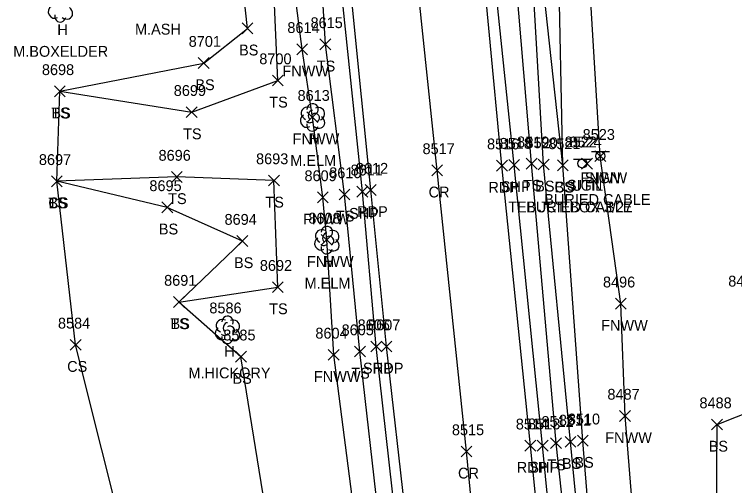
# Model space of a CAD drawing. Extents: x 1439173 to 1457902, y 641926 to 659889.
# Drawn here: x 1448287 to 1448419.9, y 645632.4 to 645719.4 of the extents above; entities that cross this region are included whole.
import ezdxf

# ---------------------------------------------------------------- set-up
doc = ezdxf.new("R2010")
doc.units = 0
for name, color, linetype in [('L_A', 7, 'Continuous'), ('L_C', 7, 'Continuous'), ('L_I', 7, 'Continuous'), ('L_TIC', 7, 'Continuous'), ('LELB', 7, 'Continuous'), ('LFNC', 7, 'Continuous'), ('LTD', 7, 'Continuous'), ('P_A', 7, 'Continuous'), ('P_I', 7, 'Continuous'), ('P_TIC', 7, 'Continuous'), ('PET', 7, 'Continuous'), ('PRC', 7, 'Continuous'), ('PSP', 7, 'Continuous'), ('S_A', 7, 'Continuous'), ('S_C', 7, 'Continuous'), ('S_I', 7, 'Continuous'), ('SSGN', 7, 'Continuous'), ('U_A', 7, 'Continuous'), ('U_C', 7, 'Continuous'), ('U_I', 7, 'Continuous'), ('UDEFAULT', 7, 'Continuous')]:
    doc.layers.add(name, color=color, linetype=linetype)

msp = doc.modelspace()

# ---------------------------------------------------------------- linework, layer by layer
at = {"layer": 'L_TIC'}
for points in [[(1448329.01, 645715.85), (1448331.01, 645717.85)], [(1448331.01, 645715.85), (1448329.01, 645717.85)], [(1448343.39, 645712.89), (1448345.39, 645714.89)], [(1448345.39, 645712.89), (1448343.39, 645714.89)], [(1448339.11, 645711.99), (1448341.11, 645713.99)], [(1448341.11, 645711.99), (1448339.11, 645713.99)], [(1448320.93, 645709.44), (1448322.93, 645711.44)], [(1448322.93, 645709.44), (1448320.93, 645711.44)], [(1448334.62, 645706.23), (1448336.62, 645708.23)], [(1448336.62, 645706.23), (1448334.62, 645708.23)], [(1448294.37, 645704.22), (1448296.37, 645706.22)], [(1448296.37, 645704.22), (1448294.37, 645706.22)], [(1448294.37, 645704.22), (1448296.37, 645706.22)], [(1448296.37, 645704.22), (1448294.37, 645706.22)], [(1448318.71, 645700.37), (1448320.71, 645702.37)], [(1448320.71, 645700.37), (1448318.71, 645702.37)], [(1448340.99, 645699.46), (1448342.99, 645701.46)], [(1448342.99, 645699.46), (1448340.99, 645701.46)], [(1448394.14, 645692.25), (1448396.14, 645694.25)], [(1448396.14, 645692.25), (1448394.14, 645694.25)], [(1448381.46, 645690.87), (1448383.46, 645692.87)], [(1448383.46, 645690.87), (1448381.46, 645692.87)], [(1448383.68, 645690.72), (1448385.68, 645692.72)], [(1448385.68, 645690.72), (1448383.68, 645692.72)], [(1448387.23, 645690.54), (1448389.23, 645692.54)], [(1448389.23, 645690.54), (1448387.23, 645692.54)], [(1448387.23, 645690.54), (1448389.23, 645692.54)], [(1448389.23, 645690.54), (1448387.23, 645692.54)], [(1448315.95, 645688.4), (1448317.95, 645690.4)], [(1448317.95, 645688.4), (1448315.95, 645690.4)], [(1448293.81, 645687.61), (1448295.81, 645689.61)], [(1448295.81, 645687.61), (1448293.81, 645689.61)], [(1448293.81, 645687.61), (1448295.81, 645689.61)], [(1448295.81, 645687.61), (1448293.81, 645689.61)], [(1448293.81, 645687.61), (1448295.81, 645689.61)], [(1448295.81, 645687.61), (1448293.81, 645689.61)], [(1448333.9, 645687.76), (1448335.9, 645689.76)], [(1448335.9, 645687.76), (1448333.9, 645689.76)], [(1448342.93, 645684.63), (1448344.93, 645686.63)], [(1448344.93, 645684.63), (1448342.93, 645686.63)], [(1448346.93, 645685.18), (1448348.93, 645687.18)], [(1448348.93, 645685.18), (1448346.93, 645687.18)], [(1448314.21, 645682.79), (1448316.21, 645684.79)], [(1448316.21, 645682.79), (1448314.21, 645684.79)], [(1448328.07, 645676.57), (1448330.07, 645678.57)], [(1448330.07, 645676.57), (1448328.07, 645678.57)], [(1448343.63, 645676.79), (1448345.63, 645678.79)], [(1448345.63, 645676.79), (1448343.63, 645678.79)], [(1448334.6, 645668.06), (1448336.6, 645670.06)], [(1448336.6, 645668.06), (1448334.6, 645670.06)], [(1448316.36, 645665.31), (1448318.36, 645667.31)], [(1448318.36, 645665.31), (1448316.36, 645667.31)], [(1448316.36, 645665.31), (1448318.36, 645667.31)], [(1448318.36, 645665.31), (1448316.36, 645667.31)], [(1448397.94, 645665), (1448399.94, 645667)], [(1448399.94, 645665), (1448397.94, 645667)], [(1448297.28, 645657.41), (1448299.28, 645659.41)], [(1448299.28, 645657.41), (1448297.28, 645659.41)], [(1448327.8, 645655.21), (1448329.8, 645657.21)], [(1448329.8, 645655.21), (1448327.8, 645657.21)], [(1448344.93, 645655.55), (1448346.93, 645657.55)], [(1448346.93, 645655.55), (1448344.93, 645657.55)], [(1448349.77, 645656.17), (1448351.77, 645658.17)], [(1448351.77, 645656.17), (1448349.77, 645658.17)], [(1448398.71, 645644.27), (1448400.71, 645646.27)], [(1448400.71, 645644.27), (1448398.71, 645646.27)], [(1448415.69, 645642.68), (1448417.69, 645644.68)], [(1448417.69, 645642.68), (1448415.69, 645644.68)], [(1448385.96, 645639.23), (1448387.96, 645641.23)], [(1448387.96, 645639.23), (1448385.96, 645641.23)], [(1448388.62, 645639.48), (1448390.62, 645641.48)], [(1448390.62, 645639.48), (1448388.62, 645641.48)], [(1448390.92, 645639.7), (1448392.92, 645641.7)], [(1448392.92, 645639.7), (1448390.92, 645641.7)]]:
    msp.add_lwpolyline(points, dxfattribs=at)
at = {"layer": 'LELB'}
for points in [[(1448410.33, 645213.44), (1448402.27, 645258.19), (1448399.36, 645272.36), (1448392.8, 645314.92), (1448385.07, 645365.3), (1448380.5, 645404.06), (1448377.54, 645422.2), (1448372.05, 645464.88), (1448368.58, 645502.26), (1448364, 645532.71), (1448358.67, 645579.24), (1448354.36, 645625.18), (1448350.77, 645657.17), (1448347.93, 645686.18), (1448344.39, 645713.89), (1448343.18, 645734.53), (1448337.95, 645782.1), (1448332.15, 645838.85), (1448327.4, 645886.44), (1448322.84, 645936.93), (1448319.75, 645969.88), (1448314.6, 646019.57), (1448310.3, 646060.99), (1448309.1, 646066.32)], [(1448339.89, 645520.89), (1448339.92, 645578.11), (1448333.87, 645624.59), (1448328.8, 645656.21), (1448317.36, 645666.31), (1448329.07, 645677.57), (1448315.21, 645683.79), (1448294.81, 645688.61), (1448295.37, 645705.22), (1448321.93, 645710.44), (1448330.01, 645716.85), (1448328.68, 645729.34), (1448327.94, 645753.22), (1448321.76, 645792.82), (1448323.51, 645829.69), (1448322.34, 645839.12), (1448317.75, 645874.06), (1448316.24, 645881.04), (1448311.47, 645911.46), (1448307.56, 645942.57)], [(1448405.75, 645492.25), (1448401.29, 645509.86), (1448397.55, 645536.24), (1448395.04, 645565.43), (1448390.82, 645605.16), (1448386.96, 645640.23), (1448382.46, 645691.87), (1448378.2, 645742.37), (1448373.3, 645784.08), (1448367.48, 645837.06), (1448362.7, 645887.98), (1448357.78, 645935.33)], [(1448412.77, 645435.45), (1448410.01, 645448.83), (1448407.82, 645469.28), (1448405.75, 645492.25), (1448403.36, 645510.08), (1448399.67, 645536.29), (1448396.72, 645565.18), (1448393.06, 645605.09), (1448389.62, 645640.48), (1448384.68, 645691.72), (1448381.69, 645742.83), (1448376.05, 645783.94), (1448369.5, 645836.29), (1448364.45, 645888.25), (1448360.02, 645935.41)], [(1448403.36, 645510.08), (1448401.75, 645536.42), (1448399.06, 645565.21), (1448394.76, 645605.53), (1448391.92, 645640.7), (1448388.23, 645691.54), (1448383.69, 645733.41), (1448383.38, 645743.17), (1448378.66, 645784.47), (1448371.77, 645836.33), (1448366.28, 645888.78), (1448363.29, 645935.65)], [(1448406.65, 645553.07), (1448413.88, 645573.37), (1448416.45, 645609.69), (1448416.69, 645643.68), (1448431.28, 645649.5), (1448456.82, 645674.35), (1448466.81, 645700.96), (1448467.19, 645730.29), (1448471.42, 645758.01)], [(1448388.23, 645691.54), (1448387.41, 645730.47), (1448392.68, 645733.91)], [(1448295.37, 645705.22), (1448319.71, 645701.37), (1448335.62, 645707.23), (1448334.65, 645729.69)], [(1448317.36, 645666.31), (1448335.6, 645669.06), (1448334.9, 645688.76), (1448316.95, 645689.4), (1448294.81, 645688.61)], [(1448396.33, 645152.61), (1448370.6, 645148.13), (1448370.49, 645190.37), (1448357.56, 645241.66), (1448352.71, 645292.86), (1448342.42, 645338.3), (1448336.92, 645366.29), (1448333.84, 645401.38), (1448329.08, 645425.03), (1448327.96, 645468.61), (1448321.99, 645519.59), (1448309.26, 645574.04), (1448307.99, 645619.62), (1448298.28, 645658.41), (1448294.81, 645688.61)]]:
    msp.add_lwpolyline(points, dxfattribs=at)
at = {"layer": 'LFNC'}
for points in [[(1448372.23, 645420.35), (1448366.05, 645474.35), (1448359.55, 645522.49), (1448354.03, 645579.28), (1448350.12, 645616.05), (1448350.08, 645624.6), (1448345.93, 645656.55), (1448344.63, 645677.79), (1448343.93, 645685.63), (1448341.99, 645700.46), (1448340.11, 645712.99), (1448337.33, 645734.42), (1448335.79, 645757.3), (1448331.24, 645795.41), (1448326.75, 645834.64), (1448321.82, 645874.28), (1448318.79, 645912.6), (1448315.81, 645942.84), (1448313.25, 645968.88), (1448307.85, 646014.51)], [(1448408.71, 645537.14), (1448406.65, 645553.07), (1448406.84, 645570.83), (1448403.03, 645603.97), (1448399.71, 645645.27), (1448398.94, 645666), (1448395.14, 645693.25), (1448392.68, 645733.91), (1448422.44, 645749.73), (1448449.06, 645754.04), (1448471.42, 645758.01), (1448503.03, 645761.43), (1448501.38, 645735.65), (1448498.9, 645710.49)]]:
    msp.add_lwpolyline(points, dxfattribs=at)
at = {"layer": 'LTD'}
for p, q in [((1448341.99, 645700.46), (1448341.99, 645700.46)), ((1448341.99, 645700.46), (1448341.99, 645700.46)), ((1448344.63, 645677.79), (1448344.63, 645677.79)), ((1448344.63, 645677.79), (1448344.63, 645677.79)), ((1448326.29, 645661.21), (1448326.29, 645661.21)), ((1448326.29, 645661.21), (1448326.29, 645661.21))]:
    msp.add_line(p, q, dxfattribs=at)
for centre in [(1448342.04, 645701.89), (1448344.68, 645679.22), (1448326.33, 645662.64)]:
    msp.add_arc(centre, 1.05, 335.5272, 180.9563, dxfattribs=at)
for centre, major_axis, ratio, start_param, end_param in [((1448294.38, 645719.89), (0.58, -1.04), 0.959034, 3.141593, 6.283185), ((1448296.46, 645719.77), (-1.09, 0.79), 0.841452, 1.570796, 4.712389), ((1448295.46, 645719.1), (0.26, 1.06), 0.942809, 1.570796, 4.712389), ((1448341.2, 645701.12), (1.21, -0.51), 0.895232, 1.570796, 4.712389), ((1448343.03, 645701.04), (-1.14, -0.48), 0.949671, 1.570796, 4.712389), ((1448341.78, 645700.91), (-0.208, -0.792), 0.645439, 3.141593, 6.283185), ((1448342.49, 645700.29), (-0.5, 0.667), 0.989748, 3.141593, 6.283185), ((1448340.91, 645699.75), (0.58, -1.04), 0.959034, 3.141593, 6.283185), ((1448341.53, 645699.71), (-0.625, -0.083), 0.423636, 0, 3.141593), ((1448342.99, 645699.62), (-1.09, 0.79), 0.841452, 1.570796, 4.712389), ((1448341.99, 645698.96), (0.26, 1.06), 0.942809, 1.570796, 4.712389), ((1448343.84, 645678.45), (1.21, -0.51), 0.895232, 1.570796, 4.712389), ((1448345.67, 645678.37), (-1.14, -0.48), 0.949671, 1.570796, 4.712389), ((1448344.42, 645678.25), (-0.208, -0.792), 0.645439, 3.141593, 6.283185), ((1448345.13, 645677.62), (-0.5, 0.667), 0.989748, 3.141593, 6.283185), ((1448343.55, 645677.08), (0.58, -1.04), 0.959034, 3.141593, 6.283185), ((1448344.17, 645677.04), (-0.625, -0.083), 0.423636, 0, 3.141593), ((1448345.63, 645676.95), (-1.09, 0.79), 0.841452, 1.570796, 4.712389), ((1448344.63, 645676.29), (0.26, 1.06), 0.942809, 1.570796, 4.712389), ((1448325.5, 645661.87), (1.21, -0.51), 0.895232, 1.570796, 4.712389), ((1448326.08, 645661.66), (-0.208, -0.792), 0.645439, 3.141593, 6.283185), ((1448327.33, 645661.79), (-1.14, -0.48), 0.949671, 1.570796, 4.712389), ((1448325.2, 645660.5), (0.58, -1.04), 0.959034, 3.141593, 6.283185), ((1448326.79, 645661.04), (-0.5, 0.667), 0.989748, 3.141593, 6.283185), ((1448327.29, 645660.37), (-1.09, 0.79), 0.841452, 1.570796, 4.712389), ((1448326.29, 645659.71), (0.26, 1.06), 0.942809, 1.570796, 4.712389), ((1448325.83, 645660.46), (-0.625, -0.083), 0.423636, 0, 3.141593)]:
    msp.add_ellipse(centre, major_axis=major_axis, ratio=ratio, start_param=start_param, end_param=end_param, dxfattribs=at)
at = {"layer": 'P_TIC'}
for points in [[(1448364.01, 645689.62), (1448366.01, 645691.62)], [(1448366.01, 645689.62), (1448364.01, 645691.62)], [(1448375.98, 645690.5), (1448377.98, 645692.5)], [(1448377.98, 645690.5), (1448375.98, 645692.5)], [(1448378.25, 645690.61), (1448380.25, 645692.61)], [(1448380.25, 645690.61), (1448378.25, 645692.61)], [(1448350.21, 645685.68), (1448352.21, 645687.68)], [(1448352.21, 645685.68), (1448350.21, 645687.68)], [(1448351.76, 645686), (1448353.76, 645688)], [(1448353.76, 645686), (1448351.76, 645688)], [(1448352.78, 645657.1), (1448354.78, 645659.1)], [(1448354.78, 645657.1), (1448352.78, 645659.1)], [(1448354.66, 645657.09), (1448356.66, 645659.09)], [(1448356.66, 645657.09), (1448354.66, 645659.09)], [(1448369.44, 645637.71), (1448371.44, 645639.71)], [(1448371.44, 645637.71), (1448369.44, 645639.71)], [(1448381.23, 645638.77), (1448383.23, 645640.77)], [(1448383.23, 645638.77), (1448381.23, 645640.77)], [(1448383.49, 645638.79), (1448385.49, 645640.79)], [(1448385.49, 645638.79), (1448383.49, 645640.79)]]:
    msp.add_lwpolyline(points, dxfattribs=at)
at = {"layer": 'PET'}
for points in [[(1448415.59, 645214.45), (1448407.8, 645259.58), (1448405.4, 645273.6), (1448398.38, 645316.04), (1448390.67, 645367.01), (1448385.5, 645404.88), (1448383.09, 645423.2), (1448377.71, 645465.59), (1448373.01, 645502.47), (1448369.4, 645533.38), (1448364.07, 645579.37), (1448359.32, 645626.09), (1448355.66, 645658.09), (1448352.76, 645687), (1448347.61, 645738.62), (1448343.09, 645781.34), (1448336.3, 645838.65), (1448331.09, 645886.39), (1448326.63, 645936.53)], [(1448443.5, 645192.53), (1448434.94, 645239.98), (1448429.99, 645267.41), (1448423.88, 645303.9), (1448416.59, 645352.86), (1448409.48, 645406.38), (1448407.14, 645423.82), (1448401.2, 645468.9), (1448395.52, 645519.79), (1448390.56, 645564.93), (1448385.73, 645605.17), (1448382.23, 645639.77), (1448376.98, 645691.5), (1448372.16, 645742.34), (1448368.41, 645784.44), (1448364.57, 645838.37), (1448359.79, 645887.7), (1448355.35, 645935.31)]]:
    msp.add_lwpolyline(points, dxfattribs=at)
at = {"layer": 'PRC'}
msp.add_lwpolyline([(1448432.04, 645191.01), (1448423.23, 645238.86), (1448418.18, 645266.5), (1448412.46, 645302.65), (1448405.18, 645350.69), (1448397.65, 645404.37), (1448395.39, 645422.98), (1448389.6, 645467.56), (1448383.62, 645518.18), (1448378.28, 645564.48), (1448373.77, 645604.55), (1448370.44, 645638.71), (1448365.01, 645690.62), (1448359.88, 645740), (1448355.44, 645783.01), (1448350.36, 645838.06), (1448345.39, 645887.63), (1448340.89, 645937.21)], dxfattribs=at)
at = {"layer": 'PSP'}
for points in [[(1448412.77, 645213.75), (1448405.32, 645259.04), (1448402.68, 645272.84), (1448395.81, 645315.4), (1448388.51, 645366.24), (1448383.46, 645404.43), (1448380.91, 645423.17), (1448375.81, 645465.13), (1448371.16, 645502.31), (1448367.42, 645533.19), (1448362.18, 645579.37), (1448357.38, 645625.76), (1448353.78, 645658.1), (1448351.21, 645686.68), (1448345.83, 645738.56), (1448341.56, 645781.11), (1448336.3, 645838.65)], [(1448445.7, 645193.09), (1448437.06, 645240), (1448432.32, 645267.62), (1448425.9, 645304.13), (1448419.15, 645353.02), (1448411.55, 645406.57), (1448409.06, 645424.19), (1448403.66, 645468.94), (1448397.6, 645519.68), (1448392.38, 645565.18), (1448387.87, 645605.22), (1448384.49, 645639.79), (1448379.25, 645691.61), (1448373.95, 645742.41), (1448369.71, 645784.24), (1448364.57, 645838.37)]]:
    msp.add_lwpolyline(points, dxfattribs=at)
at = {"layer": 'SSGN'}
for p, q in [((1448393.51, 645694.1), (1448396.84, 645694.1)), ((1448395.15, 645693.27), (1448395.15, 645693.27)), ((1448390.18, 645692.72), (1448393.52, 645692.72)), ((1448391.83, 645691.89), (1448391.83, 645691.89))]:
    msp.add_line(p, q, dxfattribs=at)
for centre in [(1448395.15, 645693.27), (1448391.83, 645691.89)]:
    msp.add_circle(centre, 0.833, dxfattribs=at)
at = {"layer": 'UDEFAULT'}
for points in [[(1448391.69, 645690.86), (1448393.69, 645692.86)], [(1448393.69, 645690.86), (1448391.69, 645692.86)]]:
    msp.add_lwpolyline(points, dxfattribs=at)

# ---------------------------------------------------------------- texts
at = {"layer": 'L_A'}
for s, p in [('H', (1448294.9, 645715.6)), ('BS', (1448328.45, 645711.85)), ('TS', (1448342.8, 645708.89)), ('FNWW', (1448336.45, 645707.99)), ('BS', (1448320.38, 645705.44)), ('TS', (1448334.03, 645702.23)), ('TS', (1448293.77, 645700.22)), ('BS', (1448293.81, 645700.22)), ('TS', (1448318.12, 645696.37)), ('FNWW', (1448338.34, 645695.46)), ('H', (1448341.43, 645695.46)), ('FNWW', (1448391.48, 645688.25)), ('TS', (1448380.87, 645686.87)), ('BS', (1448383.12, 645686.72)), ('CS', (1448386.67, 645686.54)), ('BS', (1448386.67, 645686.54)), ('TS', (1448315.36, 645684.4)), ('TS', (1448293.22, 645683.61)), ('CS', (1448293.25, 645683.61)), ('BS', (1448293.25, 645683.61)), ('TS', (1448333.31, 645683.76)), ('FNWW', (1448340.27, 645680.63)), ('TS', (1448346.34, 645681.18)), ('BS', (1448313.65, 645678.79)), ('BS', (1448327.52, 645672.57)), ('FNWW', (1448340.98, 645672.79)), ('H', (1448344.07, 645672.79)), ('TS', (1448334.01, 645664.06)), ('TS', (1448315.77, 645661.31)), ('BS', (1448315.8, 645661.31)), ('FNWW', (1448395.29, 645661)), ('H', (1448325.72, 645656.21)), ('CS', (1448296.72, 645653.41)), ('BS', (1448327.24, 645651.21)), ('FNWW', (1448342.27, 645651.55)), ('TS', (1448349.17, 645652.17)), ('FNWW', (1448396.05, 645640.27)), ('BS', (1448415.14, 645638.68)), ('TS', (1448385.37, 645635.23)), ('BS', (1448388.06, 645635.48)), ('BS', (1448390.36, 645635.7))]:
    msp.add_text(s, height=2, dxfattribs=at).set_placement(p)
at = {"layer": 'L_C'}
for s, p in [('M.ASH', (1448309.24, 645715.7)), ('M.BOXELDER', (1448286.76, 645711.6)), ('M.ELM', (1448337.9, 645691.46)), ('M.ELM', (1448340.54, 645668.79)), ('M.HICKORY', (1448319.11, 645652.21))]:
    msp.add_text(s, height=2, dxfattribs=at).set_placement(p)
at = {"layer": 'L_I'}
for s, p in [('8615', (1448341.65, 645716.89)), ('8614', (1448337.37, 645715.99)), ('8701', (1448319.16, 645713.44)), ('8700', (1448332.19, 645710.23)), ('8698', (1448292.06, 645708.22)), ('8698', (1448292.06, 645708.22)), ('8699', (1448316.4, 645704.37)), ('8613', (1448339.25, 645703.46)), ('8613', (1448339.25, 645703.46)), ('8523', (1448391.88, 645696.25)), ('8519', (1448379.76, 645694.87)), ('8520', (1448381.33, 645694.72)), ('8521', (1448385.53, 645694.54)), ('8521', (1448385.53, 645694.54)), ('8696', (1448313.59, 645692.4)), ('8697', (1448291.5, 645691.61)), ('8697', (1448291.5, 645691.61)), ('8697', (1448291.5, 645691.61)), ('8693', (1448331.59, 645691.76)), ('8609', (1448340.53, 645688.63)), ('8610', (1448345.1, 645689.18)), ('8695', (1448311.9, 645686.79)), ('8694', (1448325.77, 645680.57)), ('8608', (1448341.25, 645680.79)), ('8608', (1448341.25, 645680.79)), ('8692', (1448332.29, 645672.06)), ('8691', (1448314.62, 645669.31)), ('8691', (1448314.62, 645669.31)), ('8496', (1448395.63, 645669)), ('8495', (1448418.75, 645669.17)), ('8586', (1448322.97, 645664.21)), ('8584', (1448295.02, 645661.41)), ('8585', (1448325.54, 645659.21)), ('8604', (1448342.54, 645659.55)), ('8605', (1448347.38, 645660.17)), ('8487', (1448396.45, 645648.27)), ('8488', (1448413.44, 645646.68)), ('8512', (1448384.27, 645643.23)), ('8511', (1448387.49, 645643.48)), ('8510', (1448389.14, 645643.7))]:
    msp.add_text(s, height=2, dxfattribs=at).set_placement(p)
at = {"layer": 'P_A'}
for s, p in [('CR', (1448363.44, 645685.62)), ('RDP', (1448374.47, 645686.5)), ('SHP', (1448376.78, 645686.61)), ('SHP', (1448348.75, 645681.68)), ('RDP', (1448350.25, 645682)), ('SHP', (1448351.32, 645653.1)), ('RDP', (1448353.15, 645653.09)), ('CR', (1448368.87, 645633.71)), ('RDP', (1448379.72, 645634.77)), ('SHP', (1448382.03, 645634.79))]:
    msp.add_text(s, height=2, dxfattribs=at).set_placement(p)
at = {"layer": 'P_I'}
for s, p in [('8517', (1448362.32, 645693.62)), ('8516', (1448374.23, 645694.5)), ('8518', (1448376.56, 645694.61)), ('8611', (1448349.04, 645689.68)), ('8612', (1448350.02, 645690)), ('8606', (1448350.34, 645661.1)), ('8607', (1448352.27, 645661.09)), ('8515', (1448367.74, 645641.71)), ('8514', (1448379.54, 645642.77)), ('8513', (1448381.8, 645642.79))]:
    msp.add_text(s, height=2, dxfattribs=at).set_placement(p)
at = {"layer": 'S_A'}
for p in [(1448392.29, 645688.25), (1448388.97, 645686.87)]:
    msp.add_text('SIGN', height=2, dxfattribs=at).set_placement(p)
at = {"layer": 'S_C'}
for p in [(1448384.79, 645684.25), (1448381.46, 645682.87)]:
    msp.add_text('BURIED CABLE', height=2, dxfattribs=at).set_placement(p)
at = {"layer": 'S_I'}
for s, p in [('8523', (1448391.88, 645696.25)), ('8522', (1448388.55, 645694.87))]:
    msp.add_text(s, height=2, dxfattribs=at).set_placement(p)
at = {"layer": 'U_A'}
msp.add_text('UTIL', height=2, dxfattribs=at).set_placement((1448389.86, 645686.86))
at = {"layer": 'U_C'}
msp.add_text('TEL JCT BOX 3/27', height=2, dxfattribs=at).set_placement((1448378.13, 645682.86))
at = {"layer": 'U_I'}
msp.add_text('8524', height=2, dxfattribs=at).set_placement((1448389.43, 645694.86))

doc.saveas('drawing.dxf')
